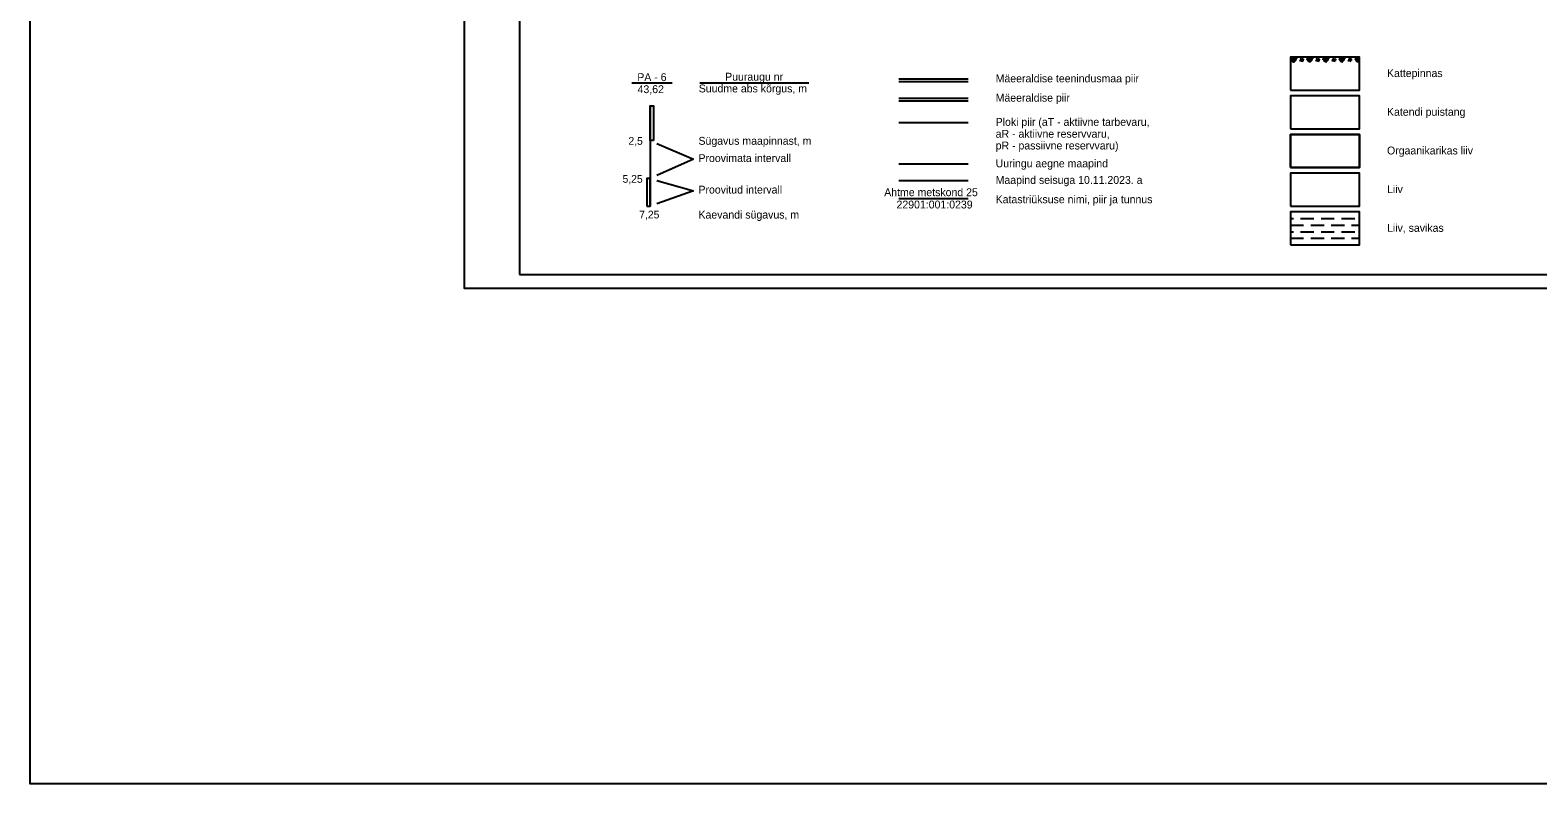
# Model space of a CAD drawing. Extents: x 700746 to 706058, y 6570320 to 6580460.
# Drawn here: x 703703 to 704794, y 6574142 to 6574687 of the extents above; entities that cross this region are included whole.
import ezdxf

# ---------------------------------------------------------------- set-up
doc = ezdxf.new("R2010")
doc.units = 0
for name, color, linetype in [('ABIJOONIS', 7, 'Continuous'), ('Default', 7, 'Continuous'), ('GEOLPUNKT', 7, 'Continuous'), ('illumineerimisjooned', 7, 'Continuous'), ('Kaitsevöönd', 7, 'Continuous'), ('Täide', 7, 'Continuous'), ('VORMISTUS', 7, 'Continuous')]:
    doc.layers.add(name, color=color, linetype=linetype)

msp = doc.modelspace()

# ---------------------------------------------------------------- linework, layer by layer
at = {"layer": 'ABIJOONIS'}
msp.add_lwpolyline([(704017.1, 6575370.2), (705897.1, 6575370.2), (705897.1, 6574500.2), (704017.1, 6574500.2), (704017.1, 6575370.2)], dxfattribs=at)
at = {"layer": 'Default'}
msp.add_line((704331.8, 6574578.3), (704381.8, 6574578.3), dxfattribs=at)
at = {"layer": 'GEOLPUNKT'}
for points in [[(704138.4, 6574649.1), (704167.5, 6574649.1)], [(704151.6, 6574632.3), (704151.6, 6574559.8)]]:
    msp.add_lwpolyline(points, dxfattribs=at)
for points in [[(704154.1, 6574607.3), (704151.6, 6574607.3), (704151.6, 6574632.3), (704154.1, 6574632.3)], [(704149.1, 6574559.8), (704151.6, 6574559.8), (704151.6, 6574579.8), (704149.1, 6574579.8)]]:
    msp.add_lwpolyline(points, close=True, dxfattribs=at)
at = {"layer": 'illumineerimisjooned'}
msp.add_line((704331.8, 6574590.3), (704381.8, 6574590.3), dxfattribs=at)
at = {"layer": 'Kaitsevöönd'}
msp.add_lwpolyline([(705910.8, 6574141.7), (703702.6, 6574141.7), (703702.6, 6577055.7), (705007.7, 6577055.7)], dxfattribs=at)
at = {"layer": 'Täide'}
for p, q in [((704627.2, 6574666.1), (704627.2, 6574666.1)), ((704638.8, 6574666.1), (704638.8, 6574666.1)), ((704650.5, 6574666.2), (704650.5, 6574666.2)), ((704662.1, 6574666.2), (704662.1, 6574666.2)), ((704665.2, 6574555.7), (704615.2, 6574555.7)), ((704615.2, 6574555.7), (704615.2, 6574531.7)), ((704665.2, 6574531.7), (704665.2, 6574555.7)), ((704615.2, 6574550.9), (704617.4, 6574550.9)), ((704615.2, 6574546.1), (704624.8, 6574546.1)), ((704622.6, 6574550.9), (704630, 6574550.9)), ((704630, 6574550.9), (704632.2, 6574550.9)), ((704630, 6574546.1), (704639.6, 6574546.1)), ((704637.4, 6574550.9), (704644.8, 6574550.9)), ((704644.8, 6574550.9), (704647, 6574550.9)), ((704644.8, 6574546.1), (704654.4, 6574546.1)), ((704652.2, 6574550.9), (704659.6, 6574550.9)), ((704659.6, 6574550.9), (704661.8, 6574550.9)), ((704659.6, 6574546.1), (704665.2, 6574546.1)), ((704615.2, 6574541.3), (704617.4, 6574541.3)), ((704615.2, 6574536.5), (704624.8, 6574536.5)), ((704622.6, 6574541.3), (704630, 6574541.3)), ((704630, 6574541.3), (704632.2, 6574541.3)), ((704630, 6574536.5), (704639.6, 6574536.5)), ((704637.4, 6574541.3), (704644.8, 6574541.3)), ((704644.8, 6574541.3), (704647, 6574541.3)), ((704644.8, 6574536.5), (704654.4, 6574536.5)), ((704652.2, 6574541.3), (704659.6, 6574541.3)), ((704659.6, 6574541.3), (704661.8, 6574541.3)), ((704659.6, 6574536.5), (704665.2, 6574536.5)), ((704615.2, 6574531.7), (704665.2, 6574531.7)), ((704615.2, 6574531.7), (704617.4, 6574531.7)), ((704622.6, 6574531.7), (704630, 6574531.7)), ((704630, 6574531.7), (704632.2, 6574531.7)), ((704637.4, 6574531.7), (704644.8, 6574531.7)), ((704644.8, 6574531.7), (704647, 6574531.7)), ((704652.2, 6574531.7), (704659.6, 6574531.7)), ((704659.6, 6574531.7), (704661.8, 6574531.7))]:
    msp.add_line(p, q, dxfattribs=at)
for points in [[(704616.3, 6574666.8), (704620, 6574667), (704615.6, 6574666.1), (704619.4, 6574666.2), (704616.1, 6574665.5), (704619.2, 6574665.5), (704616.5, 6574664.8), (704618.6, 6574664.9), (704617.1, 6574664.3), (704618.3, 6574664.2)], [(704621.8, 6574665.4), (704622.6, 6574665.2), (704622.2, 6574664.5)], [(704623.3, 6574664.6), (704623.3, 6574664.9), (704623.4, 6574665), (704622.6, 6574665.2), (704623.2, 6574666.2), (704622.4, 6574666.4)], [(704623.5, 6574666.6), (704623.2, 6574666.2), (704624, 6574666), (704625, 6574665.7)], [(704624.5, 6574666.7), (704624, 6574666), (704623.4, 6574665), (704624.4, 6574664.8)], [(704628, 6574666.9), (704631.7, 6574667.1), (704627.2, 6574666.1), (704631, 6574666.2), (704627.7, 6574665.5), (704630.8, 6574665.5), (704628.2, 6574664.8), (704630.2, 6574664.9), (704628.8, 6574664.4), (704629.9, 6574664.2)], [(704633.5, 6574665.4), (704634.2, 6574665.2), (704633.8, 6574664.5)], [(704635, 6574664.6), (704635, 6574664.9), (704635.1, 6574665), (704634.2, 6574665.2), (704634.8, 6574666.2), (704634, 6574666.4)], [(704635.1, 6574666.7), (704634.8, 6574666.2), (704635.7, 6574666), (704636.6, 6574665.7)], [(704636.1, 6574666.7), (704635.7, 6574666), (704635.1, 6574665), (704636.1, 6574664.8)], [(704639.6, 6574666.9), (704643.3, 6574667.1), (704638.8, 6574666.2), (704642.7, 6574666.3), (704639.4, 6574665.5), (704642.5, 6574665.6), (704639.8, 6574664.8), (704641.9, 6574664.9), (704640.4, 6574664.4), (704641.6, 6574664.2)], [(704645.1, 6574665.4), (704645.9, 6574665.2), (704645.5, 6574664.5)], [(704646.6, 6574664.6), (704646.6, 6574664.9), (704646.7, 6574665), (704645.9, 6574665.2), (704646.5, 6574666.2), (704645.7, 6574666.4)], [(704646.8, 6574666.7), (704646.5, 6574666.2), (704647.3, 6574666), (704648.3, 6574665.7)], [(704647.8, 6574666.7), (704647.3, 6574666), (704646.7, 6574665), (704647.7, 6574664.8)], [(704651.3, 6574666.9), (704655, 6574667.1), (704650.5, 6574666.2), (704654.3, 6574666.3), (704651, 6574665.5), (704654.1, 6574665.6), (704651.5, 6574664.8), (704653.5, 6574664.9), (704652.1, 6574664.4), (704653.2, 6574664.2)], [(704656.8, 6574665.4), (704657.5, 6574665.2), (704657.1, 6574664.5)], [(704658.3, 6574664.6), (704658.3, 6574664.9), (704658.3, 6574665.1), (704657.5, 6574665.2), (704658.1, 6574666.2), (704657.3, 6574666.4)], [(704658.4, 6574666.7), (704658.1, 6574666.2), (704658.9, 6574666), (704659.9, 6574665.8)], [(704659.4, 6574666.7), (704658.9, 6574666), (704658.3, 6574665.1), (704659.3, 6574664.8)], [(704665.2, 6574666.8), (704662.1, 6574666.2), (704665.2, 6574666.3)], [(704665.2, 6574666.1), (704662.6, 6574665.5), (704665.2, 6574665.6)], [(704662.9, 6574666.9), (704665.2, 6574667)], [(704665.2, 6574665.4), (704663.1, 6574664.8), (704665.2, 6574664.9), (704663.7, 6574664.4), (704664.9, 6574664.2)]]:
    msp.add_lwpolyline(points, dxfattribs=at)
msp.add_lwpolyline([(704615.2, 6574587.7), (704615.2, 6574611.7), (704665.2, 6574611.7), (704665.2, 6574587.7), (704615.2, 6574587.7)], close=True, dxfattribs=at)
at = {"layer": 'VORMISTUS'}
for p, q in [((704187.5, 6574649.1), (704266.6, 6574649.1)), ((704331.8, 6574651.9), (704381.8, 6574651.9)), ((704331.8, 6574649.9), (704381.8, 6574649.9)), ((704331.8, 6574637.9), (704381.8, 6574637.9)), ((704331.8, 6574635.9), (704381.8, 6574635.9)), ((704331.8, 6574620.4), (704381.8, 6574620.4)), ((704156.4, 6574605.2), (704183.1, 6574593.7)), ((704183.1, 6574593.7), (704156.4, 6574581.9)), ((704156.4, 6574578.4), (704183.1, 6574570.9)), ((704665.2, 6574583.7), (704615.2, 6574583.7)), ((704615.2, 6574583.7), (704615.2, 6574559.7)), ((704665.2, 6574559.7), (704665.2, 6574583.7)), ((704183.1, 6574570.9), (704156.4, 6574561.5)), ((704331.6, 6574565.4), (704381.8, 6574565.4)), ((704615.2, 6574559.7), (704665.2, 6574559.7))]:
    msp.add_line(p, q, dxfattribs=at)
for points in [[(704057.1, 6574510.2), (705887.1, 6574510.2), (705887.1, 6575360.2), (704057.1, 6575360.2)], [(704615.2, 6574643.7), (704665.2, 6574643.7), (704665.2, 6574667.7), (704615.2, 6574667.7)], [(704615.2, 6574615.7), (704665.2, 6574615.7), (704665.2, 6574639.7), (704615.2, 6574639.7)], [(704615.2, 6574587.7), (704665.2, 6574587.7), (704665.2, 6574611.7), (704615.2, 6574611.7)], [(704615.2, 6574559.7), (704665.2, 6574559.7), (704665.2, 6574583.7), (704615.2, 6574583.7)], [(704615.2, 6574531.7), (704665.2, 6574531.7), (704665.2, 6574555.7), (704615.2, 6574555.7)]]:
    msp.add_lwpolyline(points, close=True, dxfattribs=at)
for points in [[(704615.2, 6574615.7), (704665.2, 6574615.7), (704665.2, 6574639.7), (704615.2, 6574639.7), (704615.2, 6574615.7)], [(704615.2, 6574615.7), (704665.2, 6574615.7), (704665.2, 6574639.7)], [(704665.2, 6574639.7), (704615.2, 6574639.7), (704615.2, 6574615.7)], [(704615.2, 6574587.7), (704665.2, 6574587.7), (704665.2, 6574611.7), (704615.2, 6574611.7), (704615.2, 6574587.7)], [(704615.2, 6574559.7), (704665.2, 6574559.7), (704665.2, 6574583.7), (704615.2, 6574583.7), (704615.2, 6574559.7)], [(704615.2, 6574531.7), (704665.2, 6574531.7), (704665.2, 6574555.7), (704615.2, 6574555.7), (704615.2, 6574531.7)]]:
    msp.add_lwpolyline(points, dxfattribs=at)

# ---------------------------------------------------------------- texts
at = {"layer": 'GEOLPUNKT'}
for s, height, p in [('PA - 6', 5.7, (704142.3, 6574650.3)), ('43,62', 5.7, (704142.5, 6574641.6)), ('2,5', 5.6, (704135.9, 6574604.2)), ('5,25', 5.6, (704131.6, 6574576.7)), ('7,25', 5.6, (704143.7, 6574550.9))]:
    msp.add_text(s, height=height, dxfattribs=at).set_placement(p)
at = {"layer": 'VORMISTUS'}
for s, p in [('Puuraugu nr', (704205.9, 6574650.6)), ('Mäeeraldise teenindusmaa piir', (704401.8, 6574649.4)), ('Kattepinnas', (704685.2, 6574653.2)), ('Suudme abs kõrgus, m', (704186.8, 6574642.1)), ('Mäeeraldise piir', (704401.8, 6574635.4)), ('Ploki piir (aT - aktiivne tarbevaru,', (704401.8, 6574617.9)), ('Katendi puistang', (704685.2, 6574625.2)), ('Sügavus maapinnast, m', (704186.6, 6574604.2)), ('aR - aktiivne reservvaru,', (704401.8, 6574609.3)), ('pR - passiivne reservvaru)', (704401.8, 6574600.8)), ('Orgaanikarikas liiv', (704685.2, 6574597.2)), ('Proovimata intervall', (704186.6, 6574591.7)), ('Uuringu aegne maapind', (704401.8, 6574587.9)), ('Maapind seisuga 10.11.2023. a', (704401.8, 6574575.9)), ('Proovitud intervall', (704186.6, 6574568.9)), ('Ahtme metskond 25', (704321.1, 6574567)), ('Katastriüksuse nimi, piir ja tunnus', (704401.8, 6574561.9)), ('Liiv', (704685.2, 6574569.2)), ('Kaevandi sügavus, m', (704186.6, 6574550.8)), ('22901:001:0239', (704330, 6574558.1)), ('Liiv, savikas', (704685.2, 6574541.2))]:
    msp.add_text(s, height=5.7, dxfattribs=at).set_placement(p)

doc.saveas('drawing.dxf')
